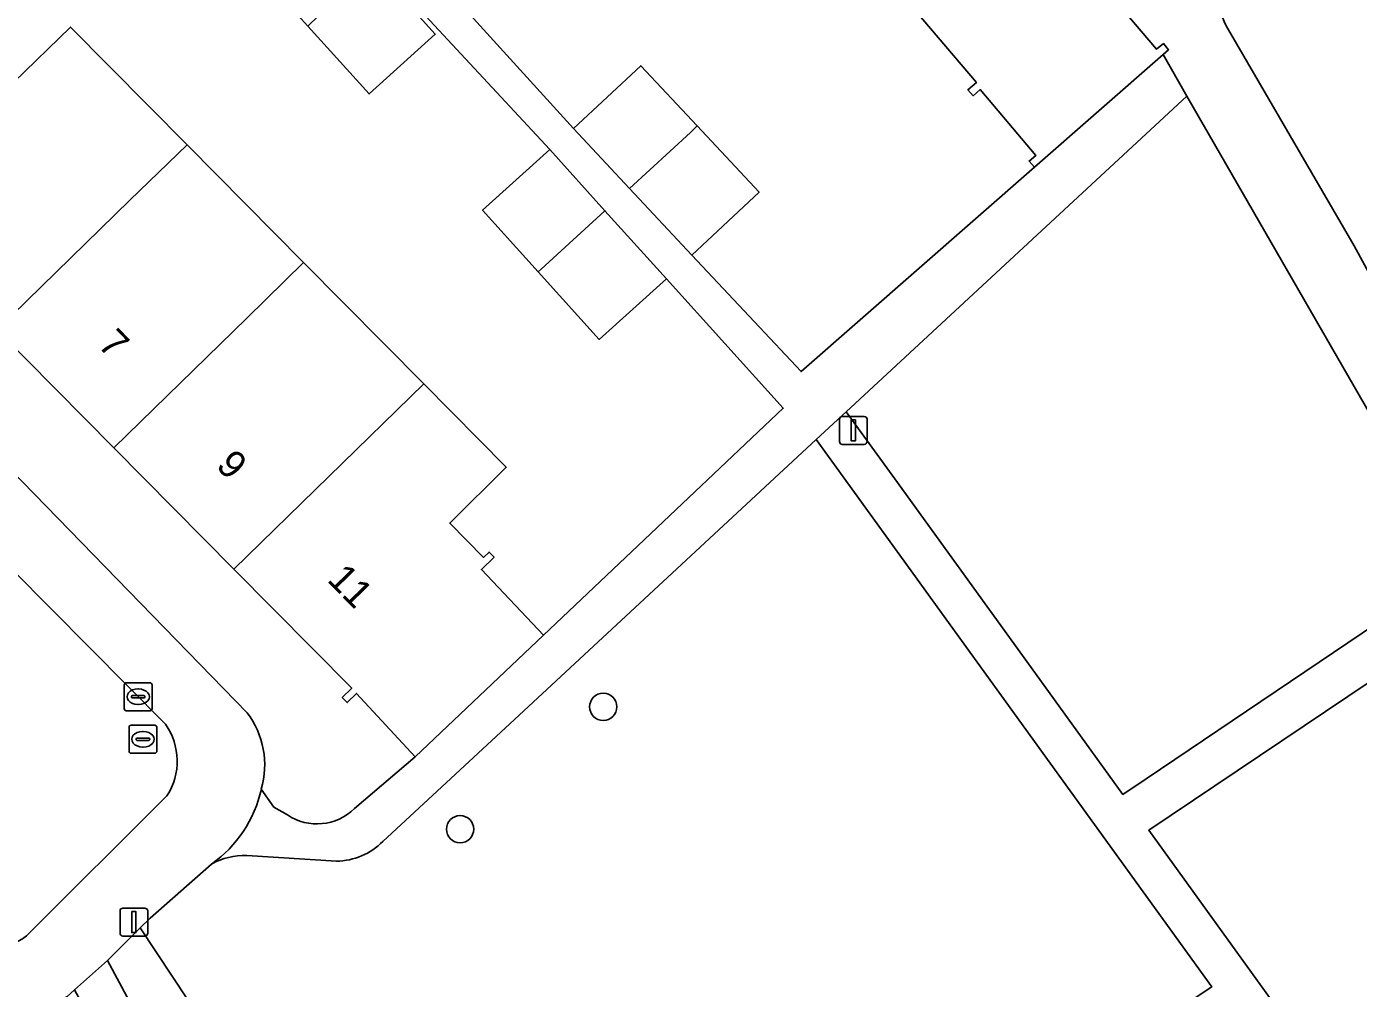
# Model space of a CAD drawing. Extents: x 157445 to 158888, y 383061 to 384688.
# Drawn here: x 158054.19 to 158101.94, y 383626.43 to 383660.93 of the extents above; entities that cross this region are included whole.
import ezdxf

# ---------------------------------------------------------------- set-up
doc = ezdxf.new("R2010")
doc.units = 0
for name, color, linetype in [('IMGEO_Boom', 7, 'Continuous'), ('IMGEO_Erf', 7, 'Continuous'), ('IMGEO_Groenvoorziening', 7, 'Continuous'), ('IMGEO_Kolk', 7, 'Continuous'), ('IMGEO_Lichtmast', 7, 'Continuous'), ('IMGEO_Pand', 7, 'Continuous'), ('IMGEO_Pand_nummerreeks', 7, 'Continuous'), ('IMGEO_Rijbaan_lokaal_open', 7, 'Continuous'), ('IMGEO_Rioolput', 7, 'Continuous'), ('IMGEO_Voetpad_gesloten', 7, 'Continuous'), ('IMGEO_Voetpad_halfverhard', 7, 'Continuous'), ('IMGEO_Voetpad_open', 7, 'Continuous')]:
    doc.layers.add(name, color=color, linetype=linetype)

msp = doc.modelspace()

# ---------------------------------------------------------------- linework, layer by layer
at = {"layer": 'IMGEO_Boom'}
for centre in [(158074.864, 383636.53), (158069.729, 383632.138)]:
    msp.add_circle(centre, 0.489, dxfattribs=at)
at = {"layer": 'IMGEO_Erf'}
for points in [[(158053.719, 383658.92), (158055.759, 383660.913), (158059.947, 383656.682), (158064.119, 383652.466), (158068.424, 383648.116), (158071.384, 383645.125), (158069.358, 383643.12), (158070.575, 383641.89), (158070.767, 383642.08), (158070.948, 383641.898), (158070.497, 383641.451), (158072.722, 383639.101), (158081.32, 383647.24), (158077.126, 383651.884), (158074.719, 383649.71), (158072.534, 383652.13), (158070.537, 383654.342), (158072.945, 383656.515), (158060.851, 383669.543), (158058.444, 383667.369), (158056.257, 383669.792), (158054.262, 383672.001), (158056.476, 383673.999), (158054.116, 383676.385)], [(158069.856, 383661.616), (158073.799, 383657.268), (158076.209, 383659.525), (158078.227, 383657.368), (158080.454, 383654.989), (158078.044, 383652.733), (158081.958, 383648.552), (158090.324, 383655.883), (158090.136, 383656.104), (158090.381, 383656.311), (158088.385, 383658.67), (158088.124, 383658.449), (158087.941, 383658.665), (158088.243, 383658.921), (158084.402, 383663.46)], [(158057.312, 383645.815), (158053.12, 383650.05), (158048.951, 383654.263), (158044.729, 383658.528), (158040.633, 383662.667), (158040.465, 383662.5), (158040.276, 383662.692), (158038.32, 383660.756), (158062.095, 383636.318)], [(158065.939, 383632.879), (158068.115, 383634.74), (158066.013, 383637.012), (158065.681, 383636.684), (158065.504, 383636.862), (158065.842, 383637.197), (158061.617, 383641.466), (158057.312, 383645.815)], [(158062.602, 383633.573), (158063.052, 383632.934), (158063.543, 383632.651)]]:
    msp.add_lwpolyline(points, dxfattribs=at)
msp.add_lwpolyline([(158064.27, 383660.943), (158062.282, 383663.145), (158064.658, 383665.289), (158066.561, 383663.181), (158068.84, 383660.658), (158066.464, 383658.513)], close=True, dxfattribs=at)
for centre, radius, start, end in [((158059.601, 383634.438), 3.123, 343.9227, 37.0064), ((158064.601, 383634.236), 1.906, 236.2787, 314.5929)]:
    msp.add_arc(centre, radius, start, end, dxfattribs=at)
at = {"layer": 'IMGEO_Groenvoorziening'}
for points in [[(158102.019, 383667.598), (158097.557, 383663.779), (158097.416, 383663.61), (158097.291, 383663.43), (158097.182, 383663.238), (158097.091, 383663.038), (158097.018, 383662.831), (158096.964, 383662.618), (158096.929, 383662.401), (158096.914, 383662.181), (158096.918, 383661.961), (158096.942, 383661.743), (158096.985, 383661.527), (158097.048, 383661.316), (158097.129, 383661.112), (158097.203, 383660.961), (158101.786, 383653.06), (158105.141, 383646.908)], [(158089.463, 383622.905), (158093.55, 383625.608), (158094.101, 383624.773), (158096.686, 383626.483), (158085.806, 383641.544), (158082.503, 383646.116), (158071.509, 383635.921), (158066.96, 383631.702)], [(158059.161, 383635.903), (158053.697, 383641.436), (158052.618, 383640.536), (158047.212, 383636.027), (158046.137, 383635.13), (158051.657, 383628.513)], [(158054.186, 383628.31), (158059.218, 383633.334)], [(158065.297, 383630.992), (158062.082, 383631.192)], [(158060.817, 383630.888), (158058.615, 383628.949), (158058.263, 383628.6), (158061.11, 383624.284), (158066.146, 383617.5), (158063.476, 383615.516), (158067.83, 383607.395), (158083.759, 383617.932), (158083.208, 383618.767), (158086.781, 383621.25), (158087.387, 383620.332), (158090.014, 383622.07), (158089.463, 383622.905)]]:
    msp.add_lwpolyline(points, dxfattribs=at)
for points in [[(158095.792, 383658.433), (158083.579, 383647.114), (158085.319, 383644.706), (158089.895, 383638.371), (158093.497, 383633.386), (158094.327, 383633.946), (158103.106, 383639.867), (158105.581, 383641.442)], [(158106.337, 383640.104), (158094.423, 383632.103), (158102.323, 383621.168), (158114.29, 383629.267)], [(158066.146, 383617.5), (158061.11, 383624.284), (158058.263, 383628.6), (158057.086, 383627.432), (158063.476, 383615.516)]]:
    msp.add_lwpolyline(points, close=True, dxfattribs=at)
for centre, radius, start, end in [((158057.296, 383634.576), 2.289, 327.1256, 35.4165), ((158065.256, 383633.391), 2.399, 270.9824, 315.2566), ((158061.99, 383628.79), 2.404, 87.813, 119.2127), ((158053.039, 383629.88), 1.944, 224.6727, 306.1488)]:
    msp.add_arc(centre, radius, start, end, dxfattribs=at)
at = {"layer": 'IMGEO_Kolk'}
for p, q in [((158057.686, 383636.465), (158057.686, 383637.317)), ((158057.761, 383637.391), (158058.613, 383637.391)), ((158058.687, 383637.317), (158058.687, 383636.465)), ((158057.945, 383636.885), (158057.945, 383636.897)), ((158058.383, 383636.848), (158057.985, 383636.848)), ((158057.988, 383636.934), (158058.386, 383636.934)), ((158058.174, 383637.171), (158058.199, 383637.171)), ((158058.429, 383636.897), (158058.429, 383636.885)), ((158058.613, 383636.391), (158057.761, 383636.391)), ((158058.197, 383636.611), (158058.172, 383636.611))]:
    msp.add_line(p, q, dxfattribs=at)
for points in [[(158057.686, 383636.465), (158057.686, 383637.317)], [(158057.761, 383637.391), (158058.613, 383637.391)], [(158058.687, 383637.317), (158058.687, 383636.465)], [(158058.613, 383636.391), (158057.761, 383636.391)]]:
    msp.add_lwpolyline(points, dxfattribs=at)
for centre, radius, start, end in [((158057.763, 383637.315), 0.0765, 91.552, 178.448), ((158057.763, 383637.315), 0.0765, 91.552, 178.448), ((158058.611, 383637.315), 0.0765, 1.552, 88.448), ((158058.611, 383637.315), 0.0765, 1.552, 88.448), ((158057.985, 383636.894), 0.0403, 85.8775, 175.7526), ((158057.982, 383636.884), 0.0366, 178.938, 274.7102), ((158058.386, 383636.891), 0.043, 264.8664, 352.4533), ((158058.39, 383636.896), 0.0386, 1.7309, 96.639), ((158057.763, 383636.467), 0.0765, 181.552, 268.448), ((158057.763, 383636.467), 0.0765, 181.552, 268.448), ((158058.611, 383636.467), 0.0765, 271.552, 358.448), ((158058.611, 383636.467), 0.0765, 271.552, 358.448)]:
    msp.add_arc(centre, radius, start, end, dxfattribs=at)
for centre, major_axis, ratio, start_param, end_param in [((158058.173, 383636.891), (-0.387, 0.002), 0.722429, 4.712389, 7.853982), ((158058.198, 383636.891), (-0.39, 0.002), 0.717154, 1.570796, 4.712389)]:
    msp.add_ellipse(centre, major_axis=major_axis, ratio=ratio, start_param=start_param, end_param=end_param, dxfattribs=at)
at = {"layer": 'IMGEO_Lichtmast'}
for p, q in [((158083.436, 383646.944), (158084.226, 383646.944)), ((158084.226, 383646.944), (158083.436, 383646.944)), ((158083.336, 383646.044), (158083.336, 383646.844)), ((158083.336, 383646.844), (158083.336, 383646.044)), ((158084.326, 383646.844), (158084.326, 383646.044)), ((158084.326, 383646.044), (158084.326, 383646.844)), ((158084.226, 383645.944), (158083.436, 383645.944)), ((158083.436, 383645.944), (158084.226, 383645.944)), ((158057.537, 383628.408), (158057.537, 383629.208)), ((158057.537, 383629.208), (158057.537, 383628.408)), ((158057.637, 383629.308), (158058.427, 383629.308)), ((158058.427, 383629.308), (158057.637, 383629.308)), ((158058.527, 383629.208), (158058.527, 383628.408)), ((158058.527, 383628.408), (158058.527, 383629.208)), ((158058.427, 383628.308), (158057.637, 383628.308)), ((158057.637, 383628.308), (158058.427, 383628.308))]:
    msp.add_line(p, q, dxfattribs=at)
for points in [[(158083.756, 383646.819), (158083.906, 383646.819), (158083.906, 383646.069), (158083.756, 383646.069), (158083.756, 383646.819)], [(158057.957, 383629.183), (158058.107, 383629.183), (158058.107, 383628.433), (158057.957, 383628.433), (158057.957, 383629.183)]]:
    msp.add_lwpolyline(points, dxfattribs=at)
for centre, start, end in [((158083.436, 383646.844), 90, 180), ((158083.436, 383646.844), 90, 180), ((158084.226, 383646.844), 0, 90), ((158084.226, 383646.844), 360, 90), ((158083.436, 383646.044), 180, 270), ((158083.436, 383646.044), 180, 270), ((158084.226, 383646.044), 270, 0), ((158084.226, 383646.044), 270, 0), ((158057.637, 383629.208), 90, 180), ((158057.637, 383629.208), 90, 180), ((158058.427, 383629.208), 0, 90), ((158058.427, 383629.208), 360, 90), ((158057.637, 383628.408), 180, 270), ((158057.637, 383628.408), 180, 270), ((158058.427, 383628.408), 270, 0), ((158058.427, 383628.408), 270, 0)]:
    msp.add_arc(centre, 0.1, start, end, dxfattribs=at)
at = {"layer": 'IMGEO_Pand'}
for points in [[(158089.505, 383667.775), (158084.402, 383663.46), (158088.243, 383658.921), (158087.941, 383658.665), (158088.124, 383658.449), (158088.385, 383658.67), (158090.381, 383656.311), (158090.136, 383656.104), (158090.324, 383655.883), (158094.937, 383659.925), (158095.138, 383660.101), (158094.951, 383660.322), (158094.707, 383660.115), (158092.782, 383662.391), (158093.805, 383663.256), (158093.632, 383663.46), (158093.355, 383663.225)], [(158064.27, 383660.943), (158066.464, 383658.513), (158068.84, 383660.658), (158066.561, 383663.181)], [(158053.12, 383650.05), (158057.888, 383654.708), (158059.947, 383656.682), (158055.759, 383660.913), (158053.719, 383658.92), (158048.951, 383654.263)], [(158075.804, 383655.126), (158077.995, 383657.13), (158078.227, 383657.368), (158076.209, 383659.525), (158073.799, 383657.268)], [(158075.804, 383655.126), (158078.044, 383652.733), (158080.454, 383654.989), (158078.227, 383657.368), (158077.995, 383657.13)], [(158057.312, 383645.815), (158062.08, 383650.473), (158064.119, 383652.466), (158059.947, 383656.682), (158057.888, 383654.708), (158053.12, 383650.05)], [(158072.534, 383652.13), (158072.636, 383652.23), (158074.924, 383654.322), (158072.945, 383656.515), (158070.537, 383654.342)], [(158072.534, 383652.13), (158074.719, 383649.71), (158077.126, 383651.884), (158074.924, 383654.322), (158072.636, 383652.23)], [(158057.312, 383645.815), (158061.617, 383641.466), (158068.424, 383648.116), (158064.119, 383652.466), (158062.08, 383650.473)], [(158066.013, 383637.012), (158068.115, 383634.74), (158072.722, 383639.101), (158070.497, 383641.451), (158070.948, 383641.898), (158070.767, 383642.08), (158070.575, 383641.89), (158069.358, 383643.12), (158071.384, 383645.125), (158068.424, 383648.116), (158061.617, 383641.466), (158065.842, 383637.197), (158065.504, 383636.862), (158065.681, 383636.684)]]:
    msp.add_lwpolyline(points, close=True, dxfattribs=at)
at = {"layer": 'IMGEO_Rijbaan_lokaal_open'}
for points in [[(158062.095, 383636.318), (158038.32, 383660.756)], [(158040.31, 383654.991), (158053.697, 383641.436), (158059.161, 383635.903)], [(158059.218, 383633.334), (158054.186, 383628.31)], [(158054.223, 383625.451), (158055.632, 383626.126), (158055.907, 383626.372), (158057.086, 383627.432), (158058.263, 383628.6), (158058.615, 383628.949), (158060.817, 383630.888)]]:
    msp.add_lwpolyline(points, dxfattribs=at)
for centre, radius, start, end in [((158057.296, 383634.576), 2.289, 327.1256, 35.4165), ((158059.601, 383634.438), 3.123, 343.9227, 37.0064), ((158058.23, 383634.544), 4.479, 305.2865, 347.4813), ((158053.039, 383629.88), 1.944, 224.6727, 306.1488)]:
    msp.add_arc(centre, radius, start, end, dxfattribs=at)
at = {"layer": 'IMGEO_Rioolput'}
for p, q in [((158057.857, 383634.94), (158057.857, 383635.792)), ((158057.932, 383635.866), (158058.784, 383635.866)), ((158058.159, 383635.409), (158058.557, 383635.409)), ((158058.345, 383635.646), (158058.37, 383635.646)), ((158058.858, 383635.792), (158058.858, 383634.94)), ((158058.116, 383635.36), (158058.116, 383635.372)), ((158058.554, 383635.323), (158058.156, 383635.323)), ((158058.368, 383635.086), (158058.343, 383635.086)), ((158058.6, 383635.372), (158058.6, 383635.36)), ((158058.784, 383634.866), (158057.932, 383634.866))]:
    msp.add_line(p, q, dxfattribs=at)
for points in [[(158057.857, 383634.94), (158057.857, 383635.792)], [(158057.932, 383635.866), (158058.784, 383635.866)], [(158058.858, 383635.792), (158058.858, 383634.94)], [(158058.784, 383634.866), (158057.932, 383634.866)]]:
    msp.add_lwpolyline(points, dxfattribs=at)
for centre, radius, start, end in [((158057.934, 383635.79), 0.0765, 91.552, 178.448), ((158057.934, 383635.79), 0.0765, 91.552, 178.448), ((158058.156, 383635.369), 0.0403, 85.8775, 175.7526), ((158058.561, 383635.371), 0.0386, 1.7309, 96.639), ((158058.782, 383635.79), 0.0765, 1.552, 88.448), ((158058.782, 383635.79), 0.0765, 1.552, 88.448), ((158057.934, 383634.942), 0.0765, 181.552, 268.448), ((158057.934, 383634.942), 0.0765, 181.552, 268.448), ((158058.153, 383635.359), 0.0366, 178.938, 274.7102), ((158058.557, 383635.366), 0.043, 264.8664, 352.4533), ((158058.782, 383634.942), 0.0765, 271.552, 358.448), ((158058.782, 383634.942), 0.0765, 271.552, 358.448)]:
    msp.add_arc(centre, radius, start, end, dxfattribs=at)
for centre, major_axis, ratio, start_param, end_param in [((158058.344, 383635.366), (-0.387, 0.002), 0.722429, 4.712389, 7.853982), ((158058.369, 383635.366), (-0.39, 0.002), 0.717154, 1.570796, 4.712389)]:
    msp.add_ellipse(centre, major_axis=major_axis, ratio=ratio, start_param=start_param, end_param=end_param, dxfattribs=at)
at = {"layer": 'IMGEO_Voetpad_gesloten'}
msp.add_lwpolyline([(158063.476, 383615.516), (158057.086, 383627.432), (158055.907, 383626.372), (158059.573, 383619.676), (158062.256, 383614.774), (158066.764, 383606.539), (158071.886, 383597.183), (158072.939, 383597.868), (158068.543, 383606.065), (158067.83, 383607.395)], close=True, dxfattribs=at)
at = {"layer": 'IMGEO_Voetpad_halfverhard'}
msp.add_lwpolyline([(158102.323, 383621.168), (158094.423, 383632.103), (158106.337, 383640.104), (158105.581, 383641.442), (158103.106, 383639.867), (158094.327, 383633.946), (158093.497, 383633.386), (158089.895, 383638.371), (158085.319, 383644.706), (158083.579, 383647.114), (158082.503, 383646.116), (158085.806, 383641.544), (158096.686, 383626.483), (158094.101, 383624.773)], dxfattribs=at)
at = {"layer": 'IMGEO_Voetpad_open'}
for points in [[(158090.443, 383674.723), (158093.643, 383677.531), (158092.902, 383678.334), (158089.769, 383675.56), (158086.414, 383679.474), (158089.434, 383681.946), (158088.008, 383683.429), (158085.078, 383681.064), (158073.153, 383695.248), (158072.408, 383694.958), (158071.692, 383694.602), (158071.006, 383694.181), (158072.313, 383692.636), (158095.722, 383664.977), (158093.805, 383663.256), (158092.782, 383662.391), (158094.707, 383660.115), (158094.951, 383660.322), (158095.138, 383660.101), (158094.937, 383659.925), (158095.792, 383658.433), (158105.581, 383641.442)], [(158082.503, 383646.116), (158083.579, 383647.114), (158095.792, 383658.433), (158094.937, 383659.925), (158090.324, 383655.883), (158081.958, 383648.552), (158078.044, 383652.733), (158075.804, 383655.126), (158073.799, 383657.268), (158069.856, 383661.616), (158067.616, 383664.009), (158065.611, 383666.151), (158061.769, 383670.392), (158059.528, 383672.786), (158057.524, 383674.927), (158054.386, 383678.28), (158053.948, 383677.856)], [(158054.116, 383676.385), (158056.476, 383673.999), (158056.67, 383674.174), (158058.65, 383671.981), (158060.851, 383669.543), (158072.945, 383656.515), (158074.924, 383654.322), (158077.126, 383651.884), (158081.32, 383647.24), (158072.722, 383639.101), (158068.115, 383634.74), (158065.939, 383632.879)], [(158105.141, 383646.908), (158101.786, 383653.06), (158097.203, 383660.961), (158097.129, 383661.112), (158097.048, 383661.316), (158096.985, 383661.527), (158096.942, 383661.743), (158096.918, 383661.961), (158096.914, 383662.181), (158096.929, 383662.401), (158096.964, 383662.618), (158097.018, 383662.831), (158097.091, 383663.038), (158097.182, 383663.238), (158097.291, 383663.43), (158097.416, 383663.61), (158097.557, 383663.779), (158102.019, 383667.598), (158101.917, 383667.751), (158101.837, 383667.872), (158100.789, 383669.164), (158097.528, 383666.368), (158090.443, 383674.723)], [(158066.96, 383631.702), (158071.509, 383635.921), (158082.503, 383646.116)], [(158063.543, 383632.651), (158063.052, 383632.934), (158062.602, 383633.573)], [(158062.082, 383631.192), (158065.297, 383630.992)]]:
    msp.add_lwpolyline(points, dxfattribs=at)
for centre, radius, start, end in [((158058.23, 383634.544), 4.479, 305.2865, 347.4813), ((158064.601, 383634.236), 1.906, 236.2787, 314.5929), ((158065.256, 383633.391), 2.399, 270.9824, 315.2566), ((158061.99, 383628.79), 2.404, 87.813, 119.2127)]:
    msp.add_arc(centre, radius, start, end, dxfattribs=at)

# ---------------------------------------------------------------- texts
at = {"layer": 'IMGEO_Pand_nummerreeks'}
for s, p in [('7', (158056.706, 383649.478)), ('9', (158060.94, 383645.143)), ('11', (158064.932, 383641.057))]:
    msp.add_text(s, height=1, rotation=314.328, dxfattribs=at).set_placement(p)

doc.saveas('drawing.dxf')
